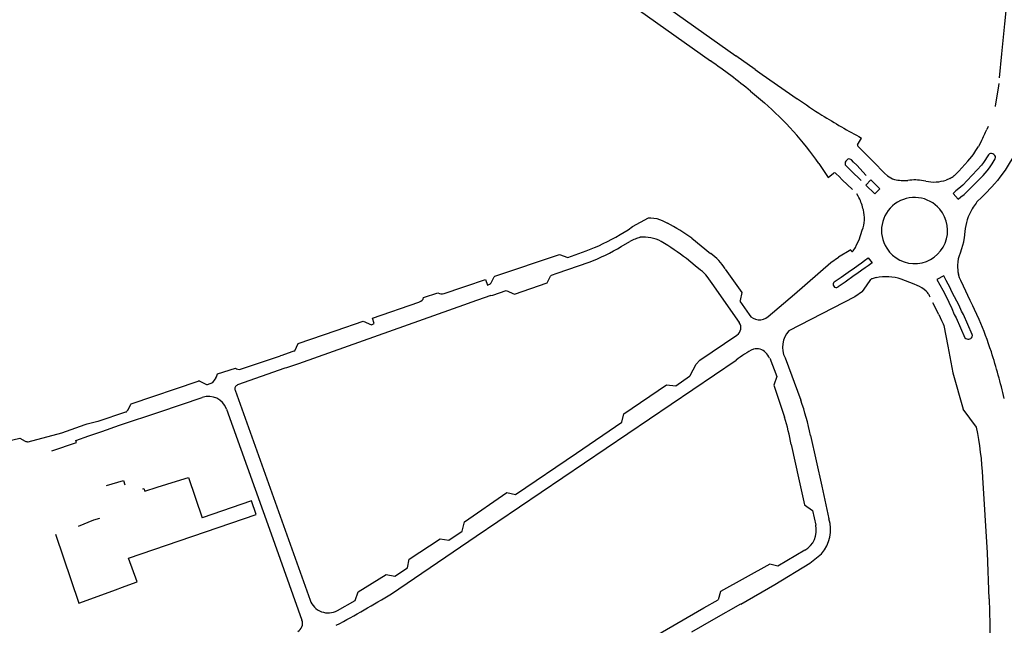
# Model space of a CAD drawing. Extents: x 148869 to 161638, y 453607 to 469810.
# Tile 934 of 1056: x 159135.41 to 159138.53, y 459853.72 to 459855.64. Entities that reach past the tile are written whole.
import ezdxf

# ---------------------------------------------------------------- set-up
doc = ezdxf.new("R2010")
doc.units = 0
doc.layers.add('LKI_V01_KANTRIJWEG', color=252, linetype='CONTINUOUS')

msp = doc.modelspace()

# ---------------------------------------------------------------- linework, layer by layer
at = {"layer": 'LKI_V01_KANTRIJWEG'}
for p, q in [((159137.3352, 459855.7737), (159137.6813, 459855.5267)), ((159137.3352, 459855.7737), (159137.6813, 459855.5267)), ((159137.3004, 459855.7249), (159137.6018, 459855.5106)), ((159137.3004, 459855.7249), (159137.6018, 459855.5106)), ((159137.7434, 459855.4831), (159137.6813, 459855.5267)), ((159137.7434, 459855.4831), (159137.6813, 459855.5267)), ((159137.7434, 459855.4831), (159137.765, 459855.468)), ((159137.7434, 459855.4831), (159137.765, 459855.468)), ((159137.765, 459855.468), (159137.8767, 459855.3909)), ((159137.765, 459855.468), (159137.8767, 459855.3909)), ((159137.7282, 459855.4144), (159137.7722, 459855.3784)), ((159137.7282, 459855.4144), (159137.7722, 459855.3784)), ((159138.4813, 459855.3029), (159138.4773, 459855.2935)), ((159138.4813, 459855.3029), (159138.4773, 459855.2935)), ((159138.0679, 459855.2448), (159138.0799, 459855.2663)), ((159138.0679, 459855.2448), (159138.0799, 459855.2663)), ((159138.4603, 459855.2573), (159138.4507, 459855.2395)), ((159138.4603, 459855.2573), (159138.4507, 459855.2395)), ((159138.0681, 459855.24), (159138.0791, 459855.2303)), ((159138.0681, 459855.24), (159138.0791, 459855.2303)), ((159138.0791, 459855.2303), (159138.0874, 459855.2218)), ((159138.0791, 459855.2303), (159138.0874, 459855.2218)), ((159138.0346, 459855.1975), (159138.0301, 459855.193)), ((159138.0346, 459855.1975), (159138.0301, 459855.193)), ((159138.0874, 459855.2218), (159138.0977, 459855.2112)), ((159138.0874, 459855.2218), (159138.0977, 459855.2112)), ((159138.4828, 459855.213), (159138.4671, 459855.1888)), ((159138.4828, 459855.213), (159138.4671, 459855.1888)), ((159138.4996, 459855.2139), (159138.496, 459855.2162)), ((159138.4996, 459855.2139), (159138.496, 459855.2162)), ((159137.9449, 459855.186), (159137.9745, 459855.1412)), ((159137.9449, 459855.186), (159137.9745, 459855.1412)), ((159138.0374, 459855.172), (159138.0286, 459855.181)), ((159138.0374, 459855.172), (159138.0286, 459855.181)), ((159138.0374, 459855.172), (159138.0478, 459855.1623)), ((159138.0374, 459855.172), (159138.0478, 459855.1623)), ((159138.0478, 459855.1623), (159138.0791, 459855.1313)), ((159138.0478, 459855.1623), (159138.0791, 459855.1313)), ((159138.0654, 459855.1797), (159138.0551, 459855.1902)), ((159138.0654, 459855.1797), (159138.0551, 459855.1902)), ((159138.0952, 459855.1479), (159138.0654, 459855.1797)), ((159138.0952, 459855.1479), (159138.0654, 459855.1797)), ((159138.3889, 459855.1607), (159138.3741, 459855.1469)), ((159138.3889, 459855.1607), (159138.3741, 459855.1469)), ((159138.3873, 459855.1622), (159138.3889, 459855.1607)), ((159138.3873, 459855.1622), (159138.3889, 459855.1607)), ((159138.4671, 459855.1888), (159138.4603, 459855.1801)), ((159138.4671, 459855.1888), (159138.4603, 459855.1801)), ((159138.4659, 459855.1479), (159138.4785, 459855.1627)), ((159138.4659, 459855.1479), (159138.4785, 459855.1627)), ((159138.4785, 459855.1627), (159138.4857, 459855.1721)), ((159138.4785, 459855.1627), (159138.4857, 459855.1721)), ((159137.9745, 459855.1412), (159137.9916, 459855.155)), ((159137.9745, 459855.1412), (159137.9916, 459855.155)), ((159138.0003, 459855.153), (159137.998, 459855.1551)), ((159138.0003, 459855.153), (159137.998, 459855.1551)), ((159138.0192, 459855.1337), (159138.0514, 459855.1028)), ((159138.0192, 459855.1337), (159138.0514, 459855.1028)), ((159138.2842, 459855.1292), (159138.2763, 459855.1306)), ((159138.2842, 459855.1292), (159138.2763, 459855.1306)), ((159138.3598, 459855.1383), (159138.3489, 459855.133)), ((159138.3598, 459855.1383), (159138.3489, 459855.133)), ((159138.4154, 459855.1314), (159138.4009, 459855.117)), ((159138.4154, 459855.1314), (159138.4009, 459855.117)), ((159138.4321, 459855.1131), (159138.4659, 459855.1479)), ((159138.4321, 459855.1131), (159138.4659, 459855.1479)), ((159138.5185, 459855.1417), (159138.511, 459855.1319)), ((159138.5185, 459855.1417), (159138.511, 459855.1319)), ((159138.3886, 459855.1058), (159138.3796, 459855.0983)), ((159138.3886, 459855.1058), (159138.3796, 459855.0983)), ((159138.4009, 459855.117), (159138.3886, 459855.1058)), ((159138.4009, 459855.117), (159138.3886, 459855.1058)), ((159138.4052, 459855.0875), (159138.4173, 459855.0983)), ((159138.4052, 459855.0875), (159138.4173, 459855.0983)), ((159138.4321, 459855.1131), (159138.4173, 459855.0983)), ((159138.4321, 459855.1131), (159138.4173, 459855.0983)), ((159138.4722, 459855.0895), (159138.4931, 459855.1112)), ((159138.4722, 459855.0895), (159138.4931, 459855.1112)), ((159138.0698, 459855.0818), (159138.0652, 459855.0897)), ((159138.0698, 459855.0818), (159138.0652, 459855.0897)), ((159138.3956, 459855.0794), (159138.4052, 459855.0875)), ((159138.3956, 459855.0794), (159138.4052, 459855.0875)), ((159138.4462, 459855.0642), (159138.4618, 459855.0792)), ((159138.4462, 459855.0642), (159138.4618, 459855.0792)), ((159138.4618, 459855.0792), (159138.4722, 459855.0895)), ((159138.4618, 459855.0792), (159138.4722, 459855.0895)), ((159137.4062, 459855.0134), (159137.4092, 459855.0135)), ((159137.4062, 459855.0134), (159137.4092, 459855.0135)), ((159137.3408, 459854.9756), (159137.3545, 459854.9862)), ((159137.3408, 459854.9756), (159137.3545, 459854.9862)), ((159138.0723, 459854.9435), (159138.0827, 459854.9738)), ((159138.0723, 459854.9435), (159138.0827, 459854.9738)), ((159137.5422, 459854.9487), (159137.6019, 459854.9001)), ((159137.5422, 459854.9487), (159137.6019, 459854.9001)), ((159137.3184, 459854.9222), (159137.346, 459854.9381)), ((159137.3184, 459854.9222), (159137.346, 459854.9381)), ((159138.0467, 459854.9112), (159138.0075, 459854.8884)), ((159138.0467, 459854.9112), (159138.0075, 459854.8884)), ((159138.054, 459854.9088), (159138.0606, 459854.9191)), ((159138.054, 459854.9088), (159138.0606, 459854.9191)), ((159137.1157, 459854.8375), (159137.2171, 459854.8727)), ((159137.1157, 459854.8375), (159137.2171, 459854.8727)), ((159138.0455, 459854.8459), (159138.0538, 459854.8514)), ((159138.0455, 459854.8459), (159138.0538, 459854.8514)), ((159138.0538, 459854.8514), (159138.0701, 459854.8633)), ((159138.0538, 459854.8514), (159138.0701, 459854.8633)), ((159138.0701, 459854.8633), (159138.08, 459854.8708)), ((159138.0701, 459854.8633), (159138.08, 459854.8708)), ((159138.08, 459854.8708), (159138.09, 459854.8781)), ((159138.08, 459854.8708), (159138.09, 459854.8781)), ((159138.0917, 459854.8547), (159138.0817, 459854.8473)), ((159138.0917, 459854.8547), (159138.0817, 459854.8473)), ((159138.1009, 459854.8612), (159138.0917, 459854.8547)), ((159138.1009, 459854.8612), (159138.0917, 459854.8547)), ((159136.826, 459854.7966), (159136.8881, 459854.8178)), ((159136.826, 459854.7966), (159136.8881, 459854.8178)), ((159137.0973, 459854.8311), (159137.1157, 459854.8375)), ((159137.0973, 459854.8311), (159137.1157, 459854.8375)), ((159137.994, 459854.8102), (159138.016, 459854.8249)), ((159137.994, 459854.8102), (159138.016, 459854.8249)), ((159138.016, 459854.8249), (159138.0455, 459854.8459)), ((159138.016, 459854.8249), (159138.0455, 459854.8459)), ((159138.0567, 459854.8302), (159138.0281, 459854.8089)), ((159138.0567, 459854.8302), (159138.0281, 459854.8089)), ((159138.065, 459854.836), (159138.0567, 459854.8302)), ((159138.065, 459854.836), (159138.0567, 459854.8302)), ((159138.0817, 459854.8473), (159138.065, 459854.836)), ((159138.0817, 459854.8473), (159138.065, 459854.836)), ((159138.1141, 459854.8201), (159138.1122, 459854.8195)), ((159138.1141, 459854.8201), (159138.1122, 459854.8195)), ((159138.3909, 459854.8226), (159138.3873, 459854.8341)), ((159138.3909, 459854.8226), (159138.3873, 459854.8341)), ((159138.3946, 459854.8143), (159138.3909, 459854.8226)), ((159138.3946, 459854.8143), (159138.3909, 459854.8226)), ((159136.757, 459854.773), (159136.8166, 459854.7934)), ((159136.757, 459854.773), (159136.8166, 459854.7934)), ((159136.8166, 459854.7934), (159136.826, 459854.7966)), ((159136.8166, 459854.7934), (159136.826, 459854.7966)), ((159136.9038, 459854.804), (159136.9043, 459854.8047)), ((159136.9038, 459854.804), (159136.9043, 459854.8047)), ((159138.0281, 459854.8089), (159138.0059, 459854.7942)), ((159138.0281, 459854.8089), (159138.0059, 459854.7942)), ((159138.3545, 459854.8033), (159138.3491, 459854.8142)), ((159138.3545, 459854.8033), (159138.3491, 459854.8142)), ((159138.3591, 459854.7954), (159138.3545, 459854.8033)), ((159138.3591, 459854.7954), (159138.3545, 459854.8033)), ((159138.368, 459854.7767), (159138.3591, 459854.7954)), ((159138.368, 459854.7767), (159138.3591, 459854.7954)), ((159138.4032, 459854.7964), (159138.3946, 459854.8143)), ((159138.4032, 459854.7964), (159138.3946, 459854.8143)), ((159138.4251, 459854.7515), (159138.4032, 459854.7964)), ((159138.4251, 459854.7515), (159138.4032, 459854.7964)), ((159136.6918, 459854.7602), (159136.7373, 459854.7756)), ((159136.6918, 459854.7602), (159136.7373, 459854.7756)), ((159136.9046, 459854.7664), (159136.842, 459854.7449)), ((159136.9046, 459854.7664), (159136.842, 459854.7449)), ((159136.9046, 459854.7664), (159136.9108, 459854.7684)), ((159136.9046, 459854.7664), (159136.9108, 459854.7684)), ((159136.9108, 459854.7684), (159136.9534, 459854.7827)), ((159136.9108, 459854.7684), (159136.9534, 459854.7827)), ((159138.3375, 459854.7836), (159138.347, 459854.7653)), ((159138.3375, 459854.7836), (159138.347, 459854.7653)), ((159138.347, 459854.7653), (159138.3668, 459854.7256)), ((159138.347, 459854.7653), (159138.3668, 459854.7256)), ((159138.3893, 459854.7355), (159138.368, 459854.7767)), ((159138.3893, 459854.7355), (159138.368, 459854.7767)), ((159136.8326, 459854.7417), (159136.2956, 459854.5505)), ((159136.8326, 459854.7417), (159136.2956, 459854.5505)), ((159136.842, 459854.7449), (159136.8326, 459854.7417)), ((159136.842, 459854.7449), (159136.8326, 459854.7417)), ((159138.3257, 459854.7066), (159138.3066, 459854.7434)), ((159138.3257, 459854.7066), (159138.3066, 459854.7434)), ((159138.3668, 459854.7256), (159138.3742, 459854.707)), ((159138.3668, 459854.7256), (159138.3742, 459854.707)), ((159138.3974, 459854.7174), (159138.3893, 459854.7355)), ((159138.3974, 459854.7174), (159138.3893, 459854.7355)), ((159138.4334, 459854.7337), (159138.4251, 459854.7515)), ((159138.4334, 459854.7337), (159138.4251, 459854.7515)), ((159138.4385, 459854.7222), (159138.4334, 459854.7337)), ((159138.4385, 459854.7222), (159138.4334, 459854.7337)), ((159138.3257, 459854.7066), (159138.334, 459854.6881)), ((159138.3257, 459854.7066), (159138.334, 459854.6881)), ((159138.3742, 459854.707), (159138.3803, 459854.6963)), ((159138.3742, 459854.707), (159138.3803, 459854.6963)), ((159138.3803, 459854.6963), (159138.4075, 459854.633)), ((159138.3803, 459854.6963), (159138.4075, 459854.633)), ((159138.403, 459854.7067), (159138.3974, 459854.7174)), ((159138.403, 459854.7067), (159138.3974, 459854.7174)), ((159138.431, 459854.6435), (159138.403, 459854.7067)), ((159138.431, 459854.6435), (159138.403, 459854.7067)), ((159138.4528, 459854.6909), (159138.4385, 459854.7222)), ((159138.4528, 459854.6909), (159138.4385, 459854.7222)), ((159138.334, 459854.6881), (159138.3388, 459854.6769)), ((159138.334, 459854.6881), (159138.3388, 459854.6769)), ((159138.4209, 459854.6286), (159138.4264, 459854.6307)), ((159138.4209, 459854.6286), (159138.4264, 459854.6307)), ((159136.2378, 459854.5761), (159136.2432, 459854.5779)), ((159136.2378, 459854.5761), (159136.2432, 459854.5779)), ((159136.2432, 459854.5779), (159136.275, 459854.589)), ((159136.2432, 459854.5779), (159136.275, 459854.589)), ((159136.275, 459854.589), (159136.2817, 459854.5913)), ((159136.275, 459854.589), (159136.2817, 459854.5913)), ((159136.2817, 459854.5913), (159136.2832, 459854.5919)), ((159136.2817, 459854.5913), (159136.2832, 459854.5919)), ((159137.8377, 459854.5688), (159137.8877, 459854.4353)), ((159137.8377, 459854.5688), (159137.8877, 459854.4353)), ((159136.0387, 459854.518), (159136.0952, 459854.5367)), ((159136.0387, 459854.518), (159136.0952, 459854.5367)), ((159136.2575, 459854.5378), (159136.2519, 459854.536)), ((159136.2575, 459854.5378), (159136.2519, 459854.536)), ((159136.289, 459854.5483), (159136.2575, 459854.5378)), ((159136.289, 459854.5483), (159136.2575, 459854.5378)), ((159136.2956, 459854.5505), (159136.289, 459854.5483)), ((159136.2956, 459854.5505), (159136.289, 459854.5483)), ((159136.2519, 459854.536), (159136.102, 459854.4831)), ((159136.2519, 459854.536), (159136.102, 459854.4831)), ((159137.491, 459854.4799), (159137.535, 459854.5108)), ((159137.491, 459854.4799), (159137.535, 459854.5108)), ((159135.9828, 459854.4947), (159136.0011, 459854.486)), ((159135.9828, 459854.4947), (159136.0011, 459854.486)), ((159136.0066, 459854.4851), (159136.0231, 459854.4908)), ((159136.0066, 459854.4851), (159136.0231, 459854.4908)), ((159136.0941, 459854.4665), (159136.3318, 459853.8007)), ((159136.0941, 459854.4665), (159136.3318, 459853.8007)), ((159135.6601, 459854.3682), (159135.7475, 459854.3975)), ((159135.6601, 459854.3682), (159135.7475, 459854.3975)), ((159138.4449, 459854.3494), (159138.4025, 459854.4067)), ((159138.4449, 459854.3494), (159138.4025, 459854.4067)), ((159135.6189, 459854.3579), (159135.6247, 459854.3596)), ((159135.6189, 459854.3579), (159135.6247, 459854.3596)), ((159135.6247, 459854.3596), (159135.6544, 459854.3669)), ((159135.6247, 459854.3596), (159135.6544, 459854.3669)), ((159135.6544, 459854.3669), (159135.6601, 459854.3682)), ((159135.6544, 459854.3669), (159135.6601, 459854.3682)), ((159135.6305, 459854.3215), (159135.6368, 459854.3237)), ((159135.6305, 459854.3215), (159135.6368, 459854.3237)), ((159135.6368, 459854.3237), (159135.6654, 459854.3338)), ((159135.6368, 459854.3237), (159135.6654, 459854.3338)), ((159135.6654, 459854.3338), (159135.6712, 459854.3358)), ((159135.6654, 459854.3338), (159135.6712, 459854.3358)), ((159135.8472, 459854.1587), (159135.9089, 459854.1783)), ((159135.8472, 459854.1587), (159135.9089, 459854.1783)), ((159135.8005, 459854.1537), (159135.8052, 459854.1552)), ((159135.8005, 459854.1537), (159135.8052, 459854.1552)), ((159135.8052, 459854.1552), (159135.808, 459854.1462)), ((159135.8052, 459854.1552), (159135.808, 459854.1462)), ((159135.808, 459854.1462), (159135.8472, 459854.1587)), ((159135.808, 459854.1462), (159135.8472, 459854.1587)), ((159137.9245, 459854.0848), (159137.9352, 459854.0386)), ((159137.9245, 459854.0848), (159137.9352, 459854.0386)), ((159135.6452, 459854.0539), (159135.5967, 459854.0344)), ((159135.6452, 459854.0539), (159135.5967, 459854.0344)), ((159135.6647, 459854.0598), (159135.6452, 459854.0539)), ((159135.6647, 459854.0598), (159135.6452, 459854.0539)), ((159136.7722, 459853.9913), (159136.8144, 459854.02)), ((159136.7722, 459853.9913), (159136.8144, 459854.02)), ((159137.9009, 459853.9588), (159137.8151, 459853.9084)), ((159137.9009, 459853.9588), (159137.8151, 459853.9084)), ((159136.6003, 459853.8766), (159136.6407, 459853.9029)), ((159136.6003, 459853.8766), (159136.6407, 459853.9029)), ((159135.7458, 459853.845), (159135.7833, 459853.8587)), ((159135.7458, 459853.845), (159135.7833, 459853.8587)), ((159135.7063, 459853.8306), (159135.7458, 459853.845)), ((159135.7063, 459853.8306), (159135.7458, 459853.845)), ((159136.4186, 459853.7682), (159136.475, 459853.7999)), ((159136.4186, 459853.7682), (159136.475, 459853.7999)), ((159137.5427, 459853.7007), (159137.6122, 459853.7402)), ((159137.5427, 459853.7007), (159137.6122, 459853.7402))]:
    msp.add_line(p, q, dxfattribs=at)
for points in [[(159138.5173, 459855.457), (159138.525, 459855.5332), (159138.5347, 459855.6282), (159138.5445, 459855.7221), (159138.546, 459855.7355)], [(159138.5173, 459855.457), (159138.525, 459855.5332), (159138.5347, 459855.6282), (159138.5445, 459855.7221), (159138.546, 459855.7355)], [(159138.5154, 459855.4388), (159138.5136, 459855.4247), (159138.5037, 459855.3686), (159138.5034, 459855.3665)], [(159138.5154, 459855.4388), (159138.5136, 459855.4247), (159138.5037, 459855.3686), (159138.5034, 459855.3665)], [(159138.4363, 459855.2163), (159138.443, 459855.2264), (159138.4507, 459855.2395)], [(159138.4363, 459855.2163), (159138.443, 459855.2264), (159138.4507, 459855.2395)], [(159138.0551, 459855.1902), (159138.0484, 459855.1972), (159138.0462, 459855.1986)], [(159138.0551, 459855.1902), (159138.0484, 459855.1972), (159138.0462, 459855.1986)], [(159138.0977, 459855.2112), (159138.1288, 459855.1801), (159138.1421, 459855.1659), (159138.1534, 459855.1546), (159138.1623, 459855.1465)], [(159138.0977, 459855.2112), (159138.1288, 459855.1801), (159138.1421, 459855.1659), (159138.1534, 459855.1546), (159138.1623, 459855.1465)], [(159138.3889, 459855.1607), (159138.4177, 459855.1934), (159138.4297, 459855.2076)], [(159138.3889, 459855.1607), (159138.4177, 459855.1934), (159138.4297, 459855.2076)], [(159138.4297, 459855.2076), (159138.4338, 459855.2131), (159138.4363, 459855.2163)], [(159138.4297, 459855.2076), (159138.4338, 459855.2131), (159138.4363, 459855.2163)], [(159138.4857, 459855.1721), (159138.4943, 459855.1849), (159138.5039, 459855.2003)], [(159138.4857, 459855.1721), (159138.4943, 459855.1849), (159138.5039, 459855.2003)], [(159138.5691, 459855.2208), (159138.5358, 459855.1644), (159138.5185, 459855.1417)], [(159138.5691, 459855.2208), (159138.5358, 459855.1644), (159138.5185, 459855.1417)], [(159138.4603, 459855.1801), (159138.447, 459855.165), (159138.4154, 459855.1314)], [(159138.4603, 459855.1801), (159138.447, 459855.165), (159138.4154, 459855.1314)], [(159138.0003, 459855.153), (159138.0089, 459855.1442), (159138.0192, 459855.1337)], [(159138.0003, 459855.153), (159138.0089, 459855.1442), (159138.0192, 459855.1337)], [(159138.0937, 459855.1172), (159138.1098, 459855.1332), (159138.121, 459855.1218), (159138.1295, 459855.1135), (159138.1379, 459855.105), (159138.1221, 459855.0892), (159138.0937, 459855.1172)], [(159138.0937, 459855.1172), (159138.1098, 459855.1332), (159138.121, 459855.1218), (159138.1295, 459855.1135), (159138.1379, 459855.105), (159138.1221, 459855.0892), (159138.0937, 459855.1172)], [(159138.511, 459855.1319), (159138.5022, 459855.1208), (159138.4931, 459855.1112)], [(159138.511, 459855.1319), (159138.5022, 459855.1208), (159138.4931, 459855.1112)], [(159138.3796, 459855.0983), (159138.3709, 459855.0901), (159138.3869, 459855.0719), (159138.3956, 459855.0794)], [(159138.3796, 459855.0983), (159138.3709, 459855.0901), (159138.3869, 459855.0719), (159138.3956, 459855.0794)], [(159138.086, 459855.0387), (159138.0854, 459855.041), (159138.0848, 459855.0432)], [(159138.086, 459855.0387), (159138.0854, 459855.041), (159138.0848, 459855.0432)], [(159138.437, 459855.0514), (159138.4337, 459855.047), (159138.4308, 459855.042)], [(159138.437, 459855.0514), (159138.4337, 459855.047), (159138.4308, 459855.042)], [(159138.4462, 459855.0642), (159138.4432, 459855.0602), (159138.437, 459855.0514)], [(159138.4462, 459855.0642), (159138.4432, 459855.0602), (159138.437, 459855.0514)], [(159137.3545, 459854.9862), (159137.4044, 459855.013), (159137.4062, 459855.0134)], [(159137.3545, 459854.9862), (159137.4044, 459855.013), (159137.4062, 459855.0134)], [(159137.4092, 459855.0135), (159137.4127, 459855.0137), (159137.4312, 459855.0114), (159137.4479, 459855.0049), (159137.4646, 459854.9966)], [(159137.4092, 459855.0135), (159137.4127, 459855.0137), (159137.4312, 459855.0114), (159137.4479, 459855.0049), (159137.4646, 459854.9966)], [(159138.0606, 459854.9191), (159138.0648, 459854.9271), (159138.0723, 459854.9435)], [(159138.0606, 459854.9191), (159138.0648, 459854.9271), (159138.0723, 459854.9435)], [(159138.4074, 459854.9699), (159138.4059, 459854.95), (159138.4039, 459854.9379), (159138.4034, 459854.9355), (159138.3974, 459854.9145), (159138.393, 459854.9016)], [(159138.4074, 459854.9699), (159138.4059, 459854.95), (159138.4039, 459854.9379), (159138.4034, 459854.9355), (159138.3974, 459854.9145), (159138.393, 459854.9016)], [(159137.1492, 459854.887), (159137.2071, 459854.9084), (159137.2333, 459854.9186)], [(159137.1492, 459854.887), (159137.2071, 459854.9084), (159137.2333, 459854.9186)], [(159136.9057, 459854.8069), (159136.916, 459854.826), (159136.9178, 459854.8278), (159137.1223, 459854.8973), (159137.1492, 459854.887)], [(159136.9057, 459854.8069), (159136.916, 459854.826), (159136.9178, 459854.8278), (159137.1223, 459854.8973), (159137.1492, 459854.887)], [(159137.5701, 459854.847), (159137.5529, 459854.8607), (159137.5255, 459854.8837)], [(159137.5701, 459854.847), (159137.5529, 459854.8607), (159137.5255, 459854.8837)], [(159137.784, 459854.6998), (159137.8675, 459854.7716), (159137.9832, 459854.8711), (159138.0075, 459854.8884)], [(159137.784, 459854.6998), (159137.8675, 459854.7716), (159137.9832, 459854.8711), (159138.0075, 459854.8884)], [(159138.09, 459854.8781), (159138.1017, 459854.8866), (159138.114, 459854.8705), (159138.1009, 459854.8612)], [(159138.09, 459854.8781), (159138.1017, 459854.8866), (159138.114, 459854.8705), (159138.1009, 459854.8612)], [(159137.6476, 459854.8509), (159137.7009, 459854.7761), (159137.6952, 459854.751)], [(159137.6476, 459854.8509), (159137.7009, 459854.7761), (159137.6952, 459854.751)], [(159136.8881, 459854.8178), (159136.8939, 459854.7997), (159136.8991, 459854.8015)], [(159136.8881, 459854.8178), (159136.8939, 459854.7997), (159136.8991, 459854.8015)], [(159136.9534, 459854.7827), (159136.9799, 459854.7714), (159137.0834, 459854.8067), (159137.0946, 459854.8279), (159137.0973, 459854.8311)], [(159136.9534, 459854.7827), (159136.9799, 459854.7714), (159137.0834, 459854.8067), (159137.0946, 459854.8279), (159137.0973, 459854.8311)], [(159137.6929, 459854.6814), (159137.6063, 459854.8046), (159137.5913, 459854.8271)], [(159137.6929, 459854.6814), (159137.6063, 459854.8046), (159137.5913, 459854.8271)], [(159138.0834, 459854.7793), (159138.0959, 459854.7975), (159138.1099, 459854.8181)], [(159138.0834, 459854.7793), (159138.0959, 459854.7975), (159138.1099, 459854.8181)], [(159138.2562, 459854.7986), (159138.2473, 459854.8024), (159138.2058, 459854.8186)], [(159138.2562, 459854.7986), (159138.2473, 459854.8024), (159138.2058, 459854.8186)], [(159138.3491, 459854.8142), (159138.3407, 459854.8288), (159138.3192, 459854.8175), (159138.3375, 459854.7836)], [(159138.3491, 459854.8142), (159138.3407, 459854.8288), (159138.3192, 459854.8175), (159138.3375, 459854.7836)], [(159138.0834, 459854.7793), (159138.0585, 459854.7627), (159137.8499, 459854.6551)], [(159138.0834, 459854.7793), (159138.0585, 459854.7627), (159137.8499, 459854.6551)], [(159136.5269, 459854.6741), (159136.5356, 459854.6777), (159136.5298, 459854.6947), (159136.6767, 459854.7455), (159136.6785, 459854.7466)], [(159136.5269, 459854.6741), (159136.5356, 459854.6777), (159136.5298, 459854.6947), (159136.6767, 459854.7455), (159136.6785, 459854.7466)], [(159137.6952, 459854.751), (159137.6948, 459854.749), (159137.724, 459854.7061)], [(159137.6952, 459854.751), (159137.6948, 459854.749), (159137.724, 459854.7061)], [(159136.2832, 459854.5919), (159136.2944, 459854.6151), (159136.4151, 459854.6555), (159136.5007, 459854.6853), (159136.5269, 459854.6741)], [(159136.2832, 459854.5919), (159136.2944, 459854.6151), (159136.4151, 459854.6555), (159136.5007, 459854.6853), (159136.5269, 459854.6741)], [(159138.3388, 459854.6769), (159138.3416, 459854.6721), (159138.3537, 459854.6064)], [(159138.3388, 459854.6769), (159138.3416, 459854.6721), (159138.3537, 459854.6064)], [(159137.5373, 459854.5131), (159137.5559, 459854.5493), (159137.5678, 459854.5621), (159137.6854, 459854.6413)], [(159137.5373, 459854.5131), (159137.5559, 459854.5493), (159137.5678, 459854.5621), (159137.6854, 459854.6413)], [(159138.3537, 459854.6064), (159138.3695, 459854.5214), (159138.4025, 459854.4067)], [(159138.3537, 459854.6064), (159138.3695, 459854.5214), (159138.4025, 459854.4067)], [(159137.789, 459854.5683), (159137.8121, 459854.5095), (159137.8024, 459854.482), (159137.8358, 459854.3813)], [(159137.789, 459854.5683), (159137.8121, 459854.5095), (159137.8024, 459854.482), (159137.8358, 459854.3813)], [(159136.5901, 459853.8212), (159136.8582, 459854.0032), (159137.6827, 459854.562)], [(159136.5901, 459853.8212), (159136.8582, 459854.0032), (159137.6827, 459854.562)], [(159137.535, 459854.5108), (159137.5367, 459854.512), (159137.5373, 459854.5131)], [(159137.535, 459854.5108), (159137.5367, 459854.512), (159137.5373, 459854.5131)], [(159135.7537, 459854.4037), (159135.7634, 459854.4213), (159135.7649, 459854.4234), (159135.9771, 459854.4951)], [(159135.7537, 459854.4037), (159135.7634, 459854.4213), (159135.7649, 459854.4234), (159135.9771, 459854.4951)], [(159137.3206, 459854.3647), (159137.327, 459854.3918), (159137.4621, 459854.484), (159137.491, 459854.4799)], [(159137.3206, 459854.3647), (159137.327, 459854.3918), (159137.4621, 459854.484), (159137.491, 459854.4799)], [(159135.6712, 459854.3358), (159135.7277, 459854.3557), (159135.8555, 459854.3982), (159135.9903, 459854.4439)], [(159135.6712, 459854.3358), (159135.7277, 459854.3557), (159135.8555, 459854.3982), (159135.9903, 459854.4439)], [(159136.0669, 459854.4068), (159136.1322, 459854.2233), (159136.2086, 459854.0111), (159136.3062, 459853.737)], [(159136.0669, 459854.4068), (159136.1322, 459854.2233), (159136.2086, 459854.0111), (159136.3062, 459853.737)], [(159135.4386, 459854.3025), (159135.545, 459854.3309), (159135.6189, 459854.3579)], [(159135.4386, 459854.3025), (159135.545, 459854.3309), (159135.6189, 459854.3579)], [(159136.9836, 459854.1362), (159137.1763, 459854.2664), (159137.3206, 459854.3647)], [(159136.9836, 459854.1362), (159137.1763, 459854.2664), (159137.3206, 459854.3647)], [(159135.5133, 459854.2745), (159135.5913, 459854.3003), (159135.5892, 459854.307), (159135.6305, 459854.3215)], [(159135.5133, 459854.2745), (159135.5913, 459854.3003), (159135.5892, 459854.307), (159135.6305, 459854.3215)], [(159137.9182, 459854.3232), (159137.9543, 459854.1617), (159137.9767, 459854.0588)], [(159137.9182, 459854.3232), (159137.9543, 459854.1617), (159137.9767, 459854.0588)], [(159135.2443, 459854.2794), (159135.3088, 459854.2904), (159135.412, 459854.3146), (159135.4287, 459854.3051)], [(159135.2443, 459854.2794), (159135.3088, 459854.2904), (159135.412, 459854.3146), (159135.4287, 459854.3051)], [(159137.857, 459854.2944), (159137.8825, 459854.179), (159137.8997, 459854.1032), (159137.9245, 459854.0848)], [(159137.857, 459854.2944), (159137.8825, 459854.179), (159137.8997, 459854.1032), (159137.9245, 459854.0848)], [(159135.6867, 459854.164), (159135.7405, 459854.1798), (159135.7446, 459854.1662)], [(159135.6867, 459854.164), (159135.7405, 459854.1798), (159135.7446, 459854.1662)], [(159135.9089, 459854.1783), (159135.946, 459854.1902), (159135.9903, 459854.062)], [(159135.9089, 459854.1783), (159135.946, 459854.1902), (159135.9903, 459854.062)], [(159138.4853, 459853.8054), (159138.4799, 459853.9513), (159138.4649, 459854.1901)], [(159138.4853, 459853.8054), (159138.4799, 459853.9513), (159138.4649, 459854.1901)], [(159136.8144, 459854.02), (159136.8211, 459854.0495), (159136.9562, 459854.1417), (159136.9836, 459854.1362)], [(159136.8144, 459854.02), (159136.8211, 459854.0495), (159136.9562, 459854.1417), (159136.9836, 459854.1362)], [(159135.7833, 459853.8587), (159135.7562, 459853.9334), (159136.1608, 459854.0719), (159136.1466, 459854.1156), (159135.9903, 459854.062)], [(159135.7833, 459853.8587), (159135.7562, 459853.9334), (159136.1608, 459854.0719), (159136.1466, 459854.1156), (159135.9903, 459854.062)], [(159135.5243, 459854.0105), (159135.5992, 459853.7914), (159135.7063, 459853.8306)], [(159135.5243, 459854.0105), (159135.5992, 459853.7914), (159135.7063, 459853.8306)], [(159136.6407, 459853.9029), (159136.6463, 459853.9306), (159136.7445, 459853.9956), (159136.7722, 459853.9913)], [(159136.6407, 459853.9029), (159136.6463, 459853.9306), (159136.7445, 459853.9956), (159136.7722, 459853.9913)], [(159137.6122, 459853.7402), (159137.6971, 459853.7886), (159137.6977, 459853.788), (159137.8052, 459853.8504), (159137.9166, 459853.9178), (159137.9536, 459853.948)], [(159137.6122, 459853.7402), (159137.6971, 459853.7886), (159137.6977, 459853.788), (159137.8052, 459853.8504), (159137.9166, 459853.9178), (159137.9536, 459853.948)], [(159137.8151, 459853.9084), (159137.7892, 459853.9149), (159137.6329, 459853.828), (159137.6259, 459853.8017)], [(159137.8151, 459853.9084), (159137.7892, 459853.9149), (159137.6329, 459853.828), (159137.6259, 459853.8017)], [(159136.475, 459853.7999), (159136.4844, 459853.8267), (159136.5732, 459853.8821), (159136.6003, 459853.8766)], [(159136.475, 459853.7999), (159136.4844, 459853.8267), (159136.5732, 459853.8821), (159136.6003, 459853.8766)], [(159136.6212, 459853.2175), (159136.7796, 459853.3108), (159137.5801, 459853.7759), (159137.6259, 459853.8017)], [(159136.6212, 459853.2175), (159136.7796, 459853.3108), (159137.5801, 459853.7759), (159137.6259, 459853.8017)], [(159138.4853, 459853.8054), (159138.4868, 459853.725), (159138.4871, 459853.6548)], [(159138.4853, 459853.8054), (159138.4868, 459853.725), (159138.4871, 459853.6548)]]:
    msp.add_lwpolyline(points, dxfattribs=at)
for centre, radius, start, end in [((159136.6771, 459854.1653), 1.6325, 49.9196, 55.4982), ((159136.6771, 459854.1653), 1.6325, 49.9196, 55.4982), ((159139.0416, 459857.0584), 2.0341, 235.0636, 237.6892), ((159139.0416, 459857.0584), 2.0341, 235.0636, 237.6892), ((159137.045, 459854.5521), 1.1007, 35.16, 48.6514), ((159137.045, 459854.5521), 1.1007, 35.16, 48.6514), ((159139.2247, 459857.3796), 2.4035, 238.0919, 241.5553), ((159139.2247, 459857.3796), 2.4035, 238.0919, 241.5553), ((159137.5773, 459855.6947), 0.9854, 333.6456, 335.975), ((159137.5773, 459855.6947), 0.9854, 333.6456, 335.975), ((159138.0773, 459855.2428), 0.0096, 167.5447, 196.5121), ((159138.0773, 459855.2428), 0.0096, 167.5447, 196.5121), ((159138.0426, 459855.1854), 0.0147, 148.6993, 197.2388), ((159138.0426, 459855.1854), 0.0147, 148.6993, 197.2388), ((159138.0412, 459855.1898), 0.0101, 60.5805, 130.5663), ((159138.0412, 459855.1898), 0.0101, 60.5805, 130.5663), ((159138.491, 459855.208), 0.00959, 58.5347, 148.2855), ((159138.491, 459855.208), 0.00959, 58.5347, 148.2855), ((159138.4949, 459855.2049), 0.0101, 333.0665, 62.5548), ((159138.4949, 459855.2049), 0.0101, 333.0665, 62.5548), ((159137.9949, 459855.1508), 0.00535, 54.558, 127.427), ((159137.9949, 459855.1508), 0.00535, 54.558, 127.427), ((159138.2102, 459855.2134), 0.0823, 234.3848, 252.1215), ((159138.2102, 459855.2134), 0.0823, 234.3848, 252.1215), ((159138.2161, 459855.2589), 0.1276, 255.8761, 275.0642), ((159138.2161, 459855.2589), 0.1276, 255.8761, 275.0642), ((159138.2485, 459854.9876), 0.1457, 78.9733, 98.3378), ((159138.2485, 459854.9876), 0.1457, 78.9733, 98.3378), ((159138.3091, 459855.2574), 0.1306, 259.006, 287.7498), ((159138.3091, 459855.2574), 0.1306, 259.006, 287.7498), ((159138.3219, 459855.2173), 0.0876, 295.5962, 306.5659), ((159138.3219, 459855.2173), 0.0876, 295.5962, 306.5659), ((159137.9309, 459855.0056), 0.1584, 13.7462, 28.762), ((159137.9309, 459855.0056), 0.1584, 13.7462, 28.762), ((159138.2482, 459854.9731), 0.1046, 40.0001, 212.6984), ((159138.2482, 459854.9731), 0.1046, 40.0001, 212.6984), ((159137.9814, 459855.0114), 0.1081, 339.6672, 14.6097), ((159137.9814, 459855.0114), 0.1081, 339.6672, 14.6097), ((159138.2485, 459854.9727), 0.1047, 212.4609, 40.2376), ((159138.2485, 459854.9727), 0.1047, 212.4609, 40.2376), ((159138.591, 459854.9502), 0.1846, 150.1894, 173.8824), ((159138.591, 459854.9502), 0.1846, 150.1894, 173.8824), ((159136.924, 459855.6322), 0.7777, 293.4333, 302.4087), ((159136.924, 459855.6322), 0.7777, 293.4333, 302.4087), ((159137.1029, 459854.3241), 0.7636, 54.8768, 61.7238), ((159137.1029, 459854.3241), 0.7636, 54.8768, 61.7238), ((159137.4428, 459854.7505), 0.2111, 112.2649, 117.2983), ((159137.4428, 459854.7505), 0.2111, 112.2649, 117.2983), ((159137.4466, 459854.7391), 0.2231, 107.9585, 112.0508), ((159137.4466, 459854.7391), 0.2231, 107.9585, 112.0508), ((159137.3893, 459854.8297), 0.1222, 62.6387, 95.3874), ((159137.3893, 459854.8297), 0.1222, 62.6387, 95.3874), ((159136.9896, 459855.4666), 0.636, 290.9606, 301.1334), ((159136.9896, 459855.4666), 0.636, 290.9606, 301.1334), ((159136.941, 459854.1112), 0.9687, 52.8917, 58.6181), ((159136.941, 459854.1112), 0.9687, 52.8917, 58.6181), ((159138.0504, 459854.9103), 0.00389, 166.6416, 336.4885), ((159138.0504, 459854.9103), 0.00389, 166.6416, 336.4885), ((159137.5211, 459854.7792), 0.1455, 29.5348, 56.2445), ((159137.5211, 459854.7792), 0.1455, 29.5348, 56.2445), ((159138.4964, 459854.8587), 0.112, 157.4585, 177.5443), ((159138.4964, 459854.8587), 0.112, 157.4585, 177.5443), ((159138.5042, 459854.86), 0.1196, 178.3172, 192.4899), ((159138.5042, 459854.86), 0.1196, 178.3172, 192.4899), ((159137.5084, 459854.7599), 0.1067, 39.0005, 54.6533), ((159137.5084, 459854.7599), 0.1067, 39.0005, 54.6533), ((159138.1129, 459854.8159), 0.00365, 100.1113, 143.4937), ((159138.1129, 459854.8159), 0.00365, 100.1113, 143.4937), ((159138.134, 459854.7711), 0.0529, 98.1088, 112.0249), ((159138.134, 459854.7711), 0.0529, 98.1088, 112.0249), ((159138.1569, 459854.6701), 0.1563, 71.756, 101.1985), ((159138.1569, 459854.6701), 0.1563, 71.756, 101.1985), ((159136.8975, 459854.8101), 0.0088, 280.7294, 315.3383), ((159136.8975, 459854.8101), 0.0088, 280.7294, 315.3383), ((159136.8997, 459854.8091), 0.0064, 316.2176, 339.151), ((159136.8997, 459854.8091), 0.0064, 316.2176, 339.151), ((159138.0001, 459854.8023), 0.00993, 127.7231, 305.4858), ((159138.0001, 459854.8023), 0.00993, 127.7231, 305.4858), ((159138.2243, 459854.7149), 0.0896, 47.2375, 69.1126), ((159138.2243, 459854.7149), 0.0896, 47.2375, 69.1126), ((159136.6731, 459854.7652), 0.0194, 286.2135, 344.9361), ((159136.6731, 459854.7652), 0.0194, 286.2135, 344.9361), ((159136.7505, 459854.7997), 0.0276, 241.3779, 283.555), ((159136.7505, 459854.7997), 0.0276, 241.3779, 283.555), ((159138.2505, 459854.7453), 0.0495, 30.9875, 45.5475), ((159138.2505, 459854.7453), 0.0495, 30.9875, 45.5475), ((159138.1867, 459854.7121), 0.1214, 24.0558, 28.9252), ((159138.1867, 459854.7121), 0.1214, 24.0558, 28.9252), ((159137.7568, 459854.7297), 0.0404, 215.7128, 312.3486), ((159137.7568, 459854.7297), 0.0404, 215.7128, 312.3486), ((159137.6695, 459854.665), 0.0285, 303.8366, 35.1948), ((159137.6695, 459854.665), 0.0285, 303.8366, 35.1948), ((159137.4622, 459854.2563), 1.0817, 17.849, 23.6902), ((159137.4622, 459854.2563), 1.0817, 17.849, 23.6902), ((159137.9055, 459854.6032), 0.076, 136.9661, 206.9467), ((159137.9055, 459854.6032), 0.076, 136.9661, 206.9467), ((159138.4182, 459854.6429), 0.0145, 222.8706, 280.7502), ((159138.4182, 459854.6429), 0.0145, 222.8706, 280.7502), ((159138.4205, 459854.64), 0.0111, 302.5599, 18.3079), ((159138.4205, 459854.64), 0.0111, 302.5599, 18.3079), ((159133.5103, 459862.3362), 8.2256, 288.43626, 289.36543), ((159133.5103, 459862.3362), 8.2256, 288.43626, 289.36543), ((159137.8643, 459854.3347), 0.2909, 115.738, 128.6171), ((159137.8643, 459854.3347), 0.2909, 115.738, 128.6171), ((159137.7477, 459854.5578), 0.0401, 43.7741, 104.0931), ((159137.7477, 459854.5578), 0.0401, 43.7741, 104.0931), ((159137.7012, 459854.5188), 0.1007, 29.4479, 41.4952), ((159137.7012, 459854.5188), 0.1007, 29.4479, 41.4952), ((159136.27, 459853.8904), 2.3288, 13.656, 17.4262), ((159136.27, 459853.8904), 2.3288, 13.656, 17.4262), ((159136.1081, 459854.5547), 0.0222, 234.6178, 279.2093), ((159136.1081, 459854.5547), 0.0222, 234.6178, 279.2093), ((159135.9828, 459854.5304), 0.0565, 315.5075, 334.1596), ((159135.9828, 459854.5304), 0.0565, 315.5075, 334.1596), ((159135.9775, 459854.5366), 0.064, 331.2435, 343.1102), ((159135.9775, 459854.5366), 0.064, 331.2435, 343.1102), ((159135.9795, 459854.4878), 0.00763, 64.4884, 108.4964), ((159135.9795, 459854.4878), 0.00763, 64.4884, 108.4964), ((159136.0052, 459854.4948), 0.00977, 244.7713, 277.8616), ((159136.0052, 459854.4948), 0.00977, 244.7713, 277.8616), ((159136.1063, 459854.4708), 0.013, 109.305, 199.7336), ((159136.1063, 459854.4708), 0.013, 109.305, 199.7336), ((159136.0096, 459854.3861), 0.0609, 19.8544, 108.4731), ((159136.0096, 459854.3861), 0.0609, 19.8544, 108.4731), ((159137.1082, 459854.163), 0.8257, 11.1895, 19.2585), ((159137.1082, 459854.163), 0.8257, 11.1895, 19.2585), ((159135.7448, 459854.4064), 0.00929, 286.7905, 343.6675), ((159135.7448, 459854.4064), 0.00929, 286.7905, 343.6675), ((159137.2691, 459854.197), 0.5959, 9.4054, 18.0079), ((159137.2691, 459854.197), 0.5959, 9.4054, 18.0079), ((159137.3683, 459854.1338), 1.098, 2.9394, 11.3239), ((159137.3683, 459854.1338), 1.098, 2.9394, 11.3239), ((159135.4437, 459854.3414), 0.0393, 247.5224, 262.4118), ((159135.4437, 459854.3414), 0.0393, 247.5224, 262.4118), ((159137.8633, 459854.0222), 0.0737, 300.5998, 12.8195), ((159137.8633, 459854.0222), 0.0737, 300.5998, 12.8195), ((159137.865, 459854.0243), 0.117, 319.2983, 17.1747), ((159137.865, 459854.0243), 0.117, 319.2983, 17.1747), ((159134.9405, 459856.4994), 3.1455, 297.9567, 301.631), ((159134.9405, 459856.4994), 3.1455, 297.9567, 301.631), ((159136.3888, 459853.8207), 0.0604, 199.4047, 299.57), ((159136.3888, 459853.8207), 0.0604, 199.4047, 299.57), ((159136.2786, 459853.7269), 0.0294, 298.9848, 19.9663), ((159136.2786, 459853.7269), 0.0294, 298.9848, 19.9663)]:
    msp.add_arc(centre, radius, start, end, dxfattribs=at)

doc.saveas('drawing.dxf')
